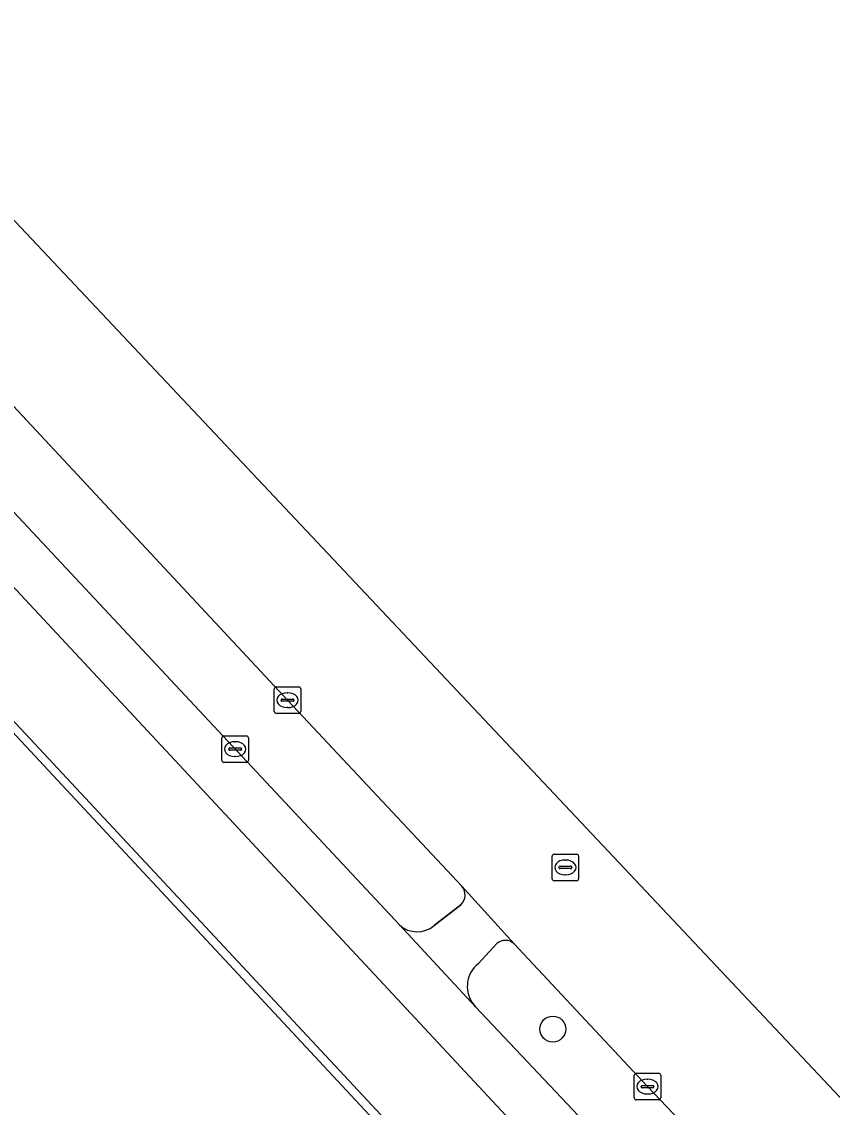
# Model space of a CAD drawing. Extents: x 162661 to 163484, y 380247 to 381230.
# Drawn here: x 163280.52 to 163311.07, y 381054.25 to 381095.17 of the extents above; entities that cross this region are included whole.
import ezdxf

# ---------------------------------------------------------------- set-up
doc = ezdxf.new("R2010")
doc.units = 0
for name, color, linetype in [('IMGEO_Berm_open', 7, 'Continuous'), ('IMGEO_Boom', 7, 'Continuous'), ('IMGEO_Erf', 7, 'Continuous'), ('IMGEO_Fietspad_gesloten', 7, 'Continuous'), ('IMGEO_Fietspad_open', 7, 'Continuous'), ('IMGEO_Groenvoorziening', 7, 'Continuous'), ('IMGEO_Hek', 7, 'Continuous'), ('IMGEO_Kolk', 7, 'Continuous'), ('IMGEO_Rijbaan_lokaal_gesloten', 7, 'Continuous'), ('IMGEO_Rioolput', 7, 'Continuous'), ('IMGEO_Voetpad_open', 7, 'Continuous')]:
    doc.layers.add(name, color=color, linetype=linetype)

msp = doc.modelspace()

# ---------------------------------------------------------------- linework, layer by layer
at = {"layer": 'IMGEO_Berm_open'}
for points in [[(163256.525, 381102.09), (163256.681, 381101.881), (163294.759, 381061.126)], [(163297.114, 381062.584), (163290.57, 381069.571), (163276.738, 381084.399)], [(163296.073, 381061.103), (163297.077, 381061.887)], [(163298.431, 381060.426), (163297.732, 381059.66)], [(163314.848, 381043.594), (163314.647, 381043.809), (163311.194, 381047.476), (163306.575, 381052.453), (163306.036, 381053.017), (163304.107, 381055.037), (163299.085, 381060.412)], [(163297.492, 381058.211), (163297.629, 381058.041), (163301.939, 381053.48), (163304.039, 381051.234), (163315.711, 381038.75), (163343.734, 381008.697), (163351.893, 381000), (163369.825, 380980.883), (163383.497, 380966.224), (163404.827, 380943.419), (163407.337, 380940.661), (163420.715, 380926.423), (163421.985, 380925.068)]]:
    msp.add_lwpolyline(points, dxfattribs=at)
for centre, radius, start, end in [((163296.726, 381062.255), 0.508, 313.6116, 40.311), ((163295.429, 381061.867), 0.999, 227.8668, 310.1276), ((163298.75, 381060.054), 0.49, 46.9315, 130.6158), ((163298.402, 381058.805), 1.086, 128.0646, 213.1261)]:
    msp.add_arc(centre, radius, start, end, dxfattribs=at)
at = {"layer": 'IMGEO_Boom'}
msp.add_circle((163300.539, 381057.202), 0.489, dxfattribs=at)
at = {"layer": 'IMGEO_Erf'}
msp.add_lwpolyline([(163266.746, 381016.75), (163281.455, 381030.578), (163282.912, 381031.92), (163286.352, 381035.088), (163290.248, 381038.675), (163291.6, 381039.92), (163295.598, 381043.601), (163297.201, 381045.077), (163299.028, 381046.76), (163299.743, 381047.398), (163270.964, 381078.278), (163268.488, 381078.583), (163264.731, 381078.079), (163262.86, 381076.15), (163260.102, 381073.52), (163257.039, 381070.598), (163256.339, 381069.931), (163250.303, 381064.174), (163242.599, 381057.45)], dxfattribs=at)
at = {"layer": 'IMGEO_Fietspad_gesloten'}
for points in [[(163217.057, 381141.357), (163222.96, 381135.118), (163269.7, 381085.146), (163302.54, 381049.896), (163303.348, 381049.029), (163349.187, 381000), (163381.324, 380965.637), (163403.356, 380942.043), (163438.582, 380904.399), (163442.528, 380900.205)], [(163443.416, 380902.118), (163440.156, 380905.623), (163433.683, 380912.569), (163424.587, 380922.291), (163421.985, 380925.068), (163420.715, 380926.423), (163407.337, 380940.661), (163404.827, 380943.419), (163383.497, 380966.224), (163369.825, 380980.883), (163351.893, 381000), (163343.734, 381008.697), (163315.711, 381038.75), (163304.039, 381051.234), (163301.939, 381053.48), (163297.629, 381058.041), (163294.759, 381061.126), (163256.681, 381101.881), (163256.525, 381102.09), (163254.065, 381104.768), (163246.857, 381112.468), (163234.1, 381126.005)]]:
    msp.add_lwpolyline(points, dxfattribs=at)
at = {"layer": 'IMGEO_Fietspad_open'}
for points in [[(163299.085, 381060.412), (163297.114, 381062.584)], [(163297.077, 381061.887), (163296.073, 381061.103)], [(163294.759, 381061.126), (163297.629, 381058.041), (163297.492, 381058.211)], [(163297.732, 381059.66), (163298.431, 381060.426)]]:
    msp.add_lwpolyline(points, dxfattribs=at)
for centre, radius, start, end in [((163296.726, 381062.255), 0.508, 313.6116, 40.311), ((163295.429, 381061.867), 0.999, 227.8668, 310.1276), ((163298.75, 381060.054), 0.49, 46.9315, 130.6158), ((163298.402, 381058.805), 1.086, 128.0646, 213.1261)]:
    msp.add_arc(centre, radius, start, end, dxfattribs=at)
at = {"layer": 'IMGEO_Groenvoorziening'}
msp.add_lwpolyline([(163268.456, 381081.408), (163267.161, 381082.796), (163266.149, 381081.824), (163264.53, 381080.265), (163265.668, 381079.045), (163264.731, 381078.079), (163268.488, 381078.583), (163270.964, 381078.278), (163299.743, 381047.398), (163299.982, 381047.611), (163272.114, 381077.486)], close=True, dxfattribs=at)
at = {"layer": 'IMGEO_Hek'}
msp.add_lwpolyline([(163262.86, 381076.15), (163264.731, 381078.079), (163268.488, 381078.583), (163270.964, 381078.278), (163299.743, 381047.398)], dxfattribs=at)
at = {"layer": 'IMGEO_Kolk'}
for p, q in [((163290.041, 381069.173), (163290.041, 381070.025)), ((163290.116, 381070.099), (163290.968, 381070.099)), ((163291.042, 381070.025), (163291.042, 381069.173)), ((163290.3, 381069.593), (163290.3, 381069.605)), ((163290.738, 381069.556), (163290.34, 381069.556)), ((163290.343, 381069.642), (163290.741, 381069.642)), ((163290.529, 381069.879), (163290.554, 381069.879)), ((163290.784, 381069.605), (163290.784, 381069.593)), ((163290.968, 381069.099), (163290.116, 381069.099)), ((163290.552, 381069.319), (163290.527, 381069.319)), ((163288.068, 381067.328), (163288.068, 381068.18)), ((163288.143, 381068.254), (163288.995, 381068.254)), ((163288.556, 381068.034), (163288.581, 381068.034)), ((163289.069, 381068.18), (163289.069, 381067.328)), ((163288.327, 381067.748), (163288.327, 381067.76)), ((163288.765, 381067.711), (163288.367, 381067.711)), ((163288.37, 381067.797), (163288.768, 381067.797)), ((163288.579, 381067.474), (163288.554, 381067.474)), ((163288.811, 381067.76), (163288.811, 381067.748)), ((163288.995, 381067.254), (163288.143, 381067.254)), ((163303.607, 381054.608), (163303.607, 381055.46)), ((163303.682, 381055.534), (163304.534, 381055.534)), ((163304.095, 381055.314), (163304.12, 381055.314)), ((163304.608, 381055.46), (163304.608, 381054.608)), ((163303.866, 381055.028), (163303.866, 381055.04)), ((163304.304, 381054.991), (163303.906, 381054.991)), ((163303.909, 381055.077), (163304.307, 381055.077)), ((163304.118, 381054.754), (163304.093, 381054.754)), ((163304.35, 381055.04), (163304.35, 381055.028)), ((163304.534, 381054.534), (163303.682, 381054.534))]:
    msp.add_line(p, q, dxfattribs=at)
for points in [[(163290.041, 381069.173), (163290.041, 381070.025)], [(163290.116, 381070.099), (163290.968, 381070.099)], [(163291.042, 381070.025), (163291.042, 381069.173)], [(163290.968, 381069.099), (163290.116, 381069.099)], [(163288.068, 381067.328), (163288.068, 381068.18)], [(163288.143, 381068.254), (163288.995, 381068.254)], [(163289.069, 381068.18), (163289.069, 381067.328)], [(163288.995, 381067.254), (163288.143, 381067.254)], [(163303.607, 381054.608), (163303.607, 381055.46)], [(163303.682, 381055.534), (163304.534, 381055.534)], [(163304.608, 381055.46), (163304.608, 381054.608)], [(163304.534, 381054.534), (163303.682, 381054.534)]]:
    msp.add_lwpolyline(points, dxfattribs=at)
for centre, radius, start, end in [((163290.118, 381070.023), 0.0765, 91.552, 178.448), ((163290.118, 381070.023), 0.0765, 91.552, 178.448), ((163290.966, 381070.023), 0.0765, 1.552, 88.448), ((163290.966, 381070.023), 0.0765, 1.552, 88.448), ((163290.34, 381069.602), 0.0403, 85.8775, 175.7526), ((163290.337, 381069.592), 0.0366, 178.938, 274.7102), ((163290.741, 381069.599), 0.043, 264.8664, 352.4533), ((163290.745, 381069.604), 0.0386, 1.7309, 96.639), ((163290.118, 381069.175), 0.0765, 181.552, 268.448), ((163290.118, 381069.175), 0.0765, 181.552, 268.448), ((163290.966, 381069.175), 0.0765, 271.552, 358.448), ((163290.966, 381069.175), 0.0765, 271.552, 358.448), ((163288.145, 381068.178), 0.0765, 91.552, 178.448), ((163288.145, 381068.178), 0.0765, 91.552, 178.448), ((163288.993, 381068.178), 0.0765, 1.552, 88.448), ((163288.993, 381068.178), 0.0765, 1.552, 88.448), ((163288.367, 381067.757), 0.0403, 85.8775, 175.7526), ((163288.364, 381067.747), 0.0366, 178.938, 274.7102), ((163288.768, 381067.754), 0.043, 264.8664, 352.4533), ((163288.772, 381067.759), 0.0386, 1.7309, 96.639), ((163288.145, 381067.33), 0.0765, 181.552, 268.448), ((163288.145, 381067.33), 0.0765, 181.552, 268.448), ((163288.993, 381067.33), 0.0765, 271.552, 358.448), ((163288.993, 381067.33), 0.0765, 271.552, 358.448), ((163303.684, 381055.458), 0.0765, 91.552, 178.448), ((163303.684, 381055.458), 0.0765, 91.552, 178.448), ((163304.532, 381055.458), 0.0765, 1.552, 88.448), ((163304.532, 381055.458), 0.0765, 1.552, 88.448), ((163303.906, 381055.037), 0.0403, 85.8775, 175.7526), ((163303.903, 381055.027), 0.0366, 178.938, 274.7102), ((163304.307, 381055.034), 0.043, 264.8664, 352.4533), ((163304.311, 381055.039), 0.0386, 1.7309, 96.639), ((163303.684, 381054.61), 0.0765, 181.552, 268.448), ((163303.684, 381054.61), 0.0765, 181.552, 268.448), ((163304.532, 381054.61), 0.0765, 271.552, 358.448), ((163304.532, 381054.61), 0.0765, 271.552, 358.448)]:
    msp.add_arc(centre, radius, start, end, dxfattribs=at)
for centre, major_axis, ratio, start_param, end_param in [((163290.528, 381069.599), (-0.387, 0.002), 0.722429, 4.712389, 7.853982), ((163290.553, 381069.599), (-0.39, 0.002), 0.717154, 1.570796, 4.712389), ((163288.555, 381067.754), (-0.387, 0.002), 0.722429, 4.712389, 7.853982), ((163288.58, 381067.754), (-0.39, 0.002), 0.717154, 1.570796, 4.712389), ((163304.094, 381055.034), (-0.387, 0.002), 0.722429, 4.712389, 7.853982), ((163304.119, 381055.034), (-0.39, 0.002), 0.717154, 1.570796, 4.712389)]:
    msp.add_ellipse(centre, major_axis=major_axis, ratio=ratio, start_param=start_param, end_param=end_param, dxfattribs=at)
at = {"layer": 'IMGEO_Rijbaan_lokaal_gesloten'}
msp.add_lwpolyline([(163352.566, 381010.865), (163224.239, 381147.157), (163223.334, 381146.17), (163221.2, 381143.841), (163226.152, 381138.647), (163256.222, 381106.354), (163256.329, 381106.24), (163258.298, 381104.124), (163258.379, 381104.037), (163265.582, 381096.39), (163268.463, 381093.263), (163273.864, 381087.521), (163276.738, 381084.399), (163290.57, 381069.571), (163297.114, 381062.584), (163299.085, 381060.412), (163304.107, 381055.037), (163306.036, 381053.017), (163306.575, 381052.453), (163311.194, 381047.476), (163314.647, 381043.809), (163314.848, 381043.594), (163355.603, 381000)], dxfattribs=at)
at = {"layer": 'IMGEO_Rioolput'}
for p, q in [((163300.588, 381063.794), (163301.44, 381063.794)), ((163300.513, 381062.868), (163300.513, 381063.72)), ((163301.001, 381063.574), (163301.026, 381063.574)), ((163301.514, 381063.72), (163301.514, 381062.868)), ((163300.772, 381063.288), (163300.772, 381063.3)), ((163301.21, 381063.251), (163300.812, 381063.251)), ((163300.815, 381063.337), (163301.213, 381063.337)), ((163301.024, 381063.014), (163300.999, 381063.014)), ((163301.256, 381063.3), (163301.256, 381063.288)), ((163301.44, 381062.794), (163300.588, 381062.794))]:
    msp.add_line(p, q, dxfattribs=at)
for points in [[(163300.588, 381063.794), (163301.44, 381063.794)], [(163300.513, 381062.868), (163300.513, 381063.72)], [(163301.514, 381063.72), (163301.514, 381062.868)], [(163301.44, 381062.794), (163300.588, 381062.794)]]:
    msp.add_lwpolyline(points, dxfattribs=at)
for centre, radius, start, end in [((163300.59, 381063.718), 0.0765, 91.552, 178.448), ((163300.59, 381063.718), 0.0765, 91.552, 178.448), ((163301.438, 381063.718), 0.0765, 1.552, 88.448), ((163301.438, 381063.718), 0.0765, 1.552, 88.448), ((163300.812, 381063.297), 0.0403, 85.8775, 175.7526), ((163300.809, 381063.287), 0.0366, 178.938, 274.7102), ((163301.213, 381063.294), 0.043, 264.8664, 352.4533), ((163301.217, 381063.299), 0.0386, 1.7309, 96.639), ((163300.59, 381062.87), 0.0765, 181.552, 268.448), ((163300.59, 381062.87), 0.0765, 181.552, 268.448), ((163301.438, 381062.87), 0.0765, 271.552, 358.448), ((163301.438, 381062.87), 0.0765, 271.552, 358.448)]:
    msp.add_arc(centre, radius, start, end, dxfattribs=at)
for centre, major_axis, ratio, start_param, end_param in [((163301, 381063.294), (-0.387, 0.002), 0.722429, 4.712389, 7.853982), ((163301.025, 381063.294), (-0.39, 0.002), 0.717154, 1.570796, 4.712389)]:
    msp.add_ellipse(centre, major_axis=major_axis, ratio=ratio, start_param=start_param, end_param=end_param, dxfattribs=at)
at = {"layer": 'IMGEO_Voetpad_open'}
for points in [[(163207.843, 381146.366), (163213.453, 381140.413), (163218.379, 381135.186), (163219.598, 381133.891), (163219.896, 381133.576), (163236.849, 381115.278), (163238.586, 381113.553), (163261.244, 381089.421), (163263.705, 381086.683), (163267.161, 381082.796), (163268.456, 381081.408), (163272.114, 381077.486), (163299.982, 381047.611), (163300.815, 381046.718), (163300.931, 381046.593), (163304.989, 381042.39), (163304.461, 381041.874), (163308.352, 381037.717), (163343.652, 381000)], [(163403.356, 380942.043), (163381.324, 380965.637), (163349.187, 381000), (163303.348, 381049.029), (163302.54, 381049.896), (163269.7, 381085.146), (163222.96, 381135.118), (163217.057, 381141.357)]]:
    msp.add_lwpolyline(points, dxfattribs=at)

doc.saveas('drawing.dxf')
